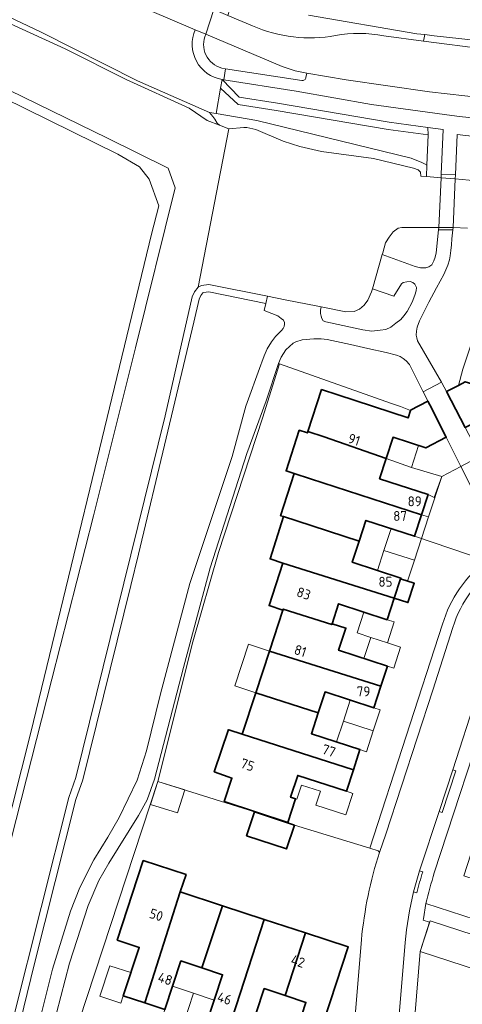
# Model space of a CAD drawing. Header units: metres. Extents: x 149984 to 156489, y 469398 to 478068.
# Tile 262 of 656: x 153258 to 153319, y 472723 to 472858. Entities that reach past the tile are written whole.
import ezdxf
from ezdxf.enums import TextEntityAlignment as Align

# ---------------------------------------------------------------- set-up
doc = ezdxf.new("R2010")
doc.units = ezdxf.units.M
doc.header["$LTSCALE"] = 0.75
for name, color, linetype, lineweight in [('B-WE-GR-BEPLANTING_CULTUUR_HEESTERS-GV', 252, 'Continuous', 18), ('B-WE-GR-GRAS-GV', 252, 'Continuous', 13), ('B-WE-KW-KUNSTWERK_DEK-GV', 6, 'Continuous', 18), ('B-WE-OG-BEBOUWING-GV', 6, 'Continuous', 35), ('B-WE-OG-BEBOUWING-T18', 1, 'Continuous', 18), ('B-WE-OG-BEBOUWING_LUIFEL-GV', 6, 'Continuous', 18), ('B-WE-OG-BEBOUWING_OVERBOUWING-GV', 6, 'Continuous', 18), ('B-WE-OG-TERREIN_BEGROEID-GV', 252, 'Continuous', 18), ('B-WE-OG-TERREIN_ERF-GV', 252, 'Continuous', 18), ('B-WE-OG-TERREIN_OEVER-GV', 252, 'Continuous', 18), ('B-WE-OG-WATER_MEER-GV', 252, 'Continuous', 18), ('B-WE-OG-WEG-GV', 252, 'Continuous', 18), ('B-WE-VH-GESLOTENVERHARDING_ASFALT-GV', 252, 'Continuous', 18), ('B-WE-VH-GESLOTENVERHARDING_BETON-GV', 252, 'Continuous', 18), ('B-WE-VH-ONVERHARD-GV', 252, 'Continuous', 18), ('B-WE-VH-OPENVERHARDING_BETONELEMENT-GV', 252, 'Continuous', 18), ('B-WE-VH-OPENVERHARDING_BETONSTRAATSTEEN-GV', 252, 'Continuous', 18), ('B-WE-VH-OPENVERHARDING_STRAATBAKSTEEN-GV', 252, 'Continuous', 18), ('B-WE-VH-OPENVERHARDING_TEGEL-GV', 252, 'Continuous', 18)]:
    doc.layers.add(name, color=color, linetype=linetype, lineweight=lineweight)
doc.styles.add('NLCS-ISO-M750-T18', font='NLCS-ISO.ttf', dxfattribs={"height": 1.35})

msp = doc.modelspace()

# ---------------------------------------------------------------- linework, layer by layer
at = {"layer": 'B-WE-GR-BEPLANTING_CULTUUR_HEESTERS-GV', "flags": 128}
for points in [[(153289.879, 472861.865), (153287.799, 472863.404), (153287.35, 472861.39), (153286.454, 472858.452), (153289.84, 472857.03)], [(153307.76, 472855.65), (153313.221, 472854.943), (153313.381, 472855.824), (153312.299, 472855.959), (153297.498, 472858.481)], [(153319.236, 472829.375), (153317.27, 472829.46), (153315.29, 472829.47), (153315.25, 472829.142), (153317.104, 472829.133), (153317.227, 472829.132), (153317.086, 472827.914), (153317.012, 472827.068), (153316.937, 472826.296), (153316.837, 472825.573), (153316.763, 472825.025), (153316.514, 472824.303), (153315.966, 472823.008), (153314.995, 472821.215), (153313.949, 472819.223), (153312.678, 472816.683), (153312.355, 472815.836), (153312.255, 472815.288), (153312.205, 472814.74), (153312.28, 472814.342), (153312.38, 472813.968), (153315.656, 472808.276), (153315.704, 472808.192), (153316.355, 472807.013), (153317.972, 472807.855), (153318.6, 472810.07)]]:
    msp.add_lwpolyline(points, dxfattribs=at)
at = {"layer": 'B-WE-GR-BEPLANTING_CULTUUR_HEESTERS-GV'}
for points in [[(153289.84, 472857.03, 0.1479689), (153301.18, 472855.69)], [(153301.18, 472855.69, -0.1006079), (153307.76, 472855.65)]]:
    msp.add_lwpolyline(points, format="xyb", dxfattribs=at)
at = {"layer": 'B-WE-GR-BEPLANTING_CULTUUR_HEESTERS-GV', "flags": 128}
for points in [[(153313.849, 472842.124), (153313.677, 472837.956), (153313.614, 472836.416), (153315.606, 472836.239), (153315.626, 472836.674), (153315.63, 472836.75), (153315.88, 472842.86), (153313.798, 472843.14)], [(153315.29, 472829.47), (153310.25, 472829.47), (153309.74, 472829.36), (153309.04, 472828.85), (153308.51, 472828.15), (153308.03, 472827.35), (153307.632, 472825.97), (153307.574, 472825.769), (153312.056, 472824.129), (153312.803, 472823.93), (153313.5, 472823.93), (153313.924, 472824.054), (153314.322, 472824.353), (153314.621, 472824.876), (153314.795, 472825.374), (153314.945, 472825.997), (153315.25, 472829.142)], [(153306.214, 472821.059), (153306.09, 472820.63), (153305.57, 472819.5), (153305.07, 472818.83), (153304.47, 472818.29), (153303.73, 472817.98), (153302.57, 472817.92), (153299.188, 472818.59), (153299.131, 472818.152), (153299.131, 472817.704), (153299.23, 472817.33), (153299.305, 472817.006), (153299.504, 472816.707), (153299.828, 472816.558), (153300.5, 472816.409), (153304.908, 472815.437), (153306.154, 472815.288), (153307.274, 472815.388), (153308.046, 472815.512), (153308.744, 472815.836), (153309.416, 472816.359), (153310.088, 472816.882), (153310.537, 472817.355), (153310.96, 472817.978), (153311.632, 472819.248), (153312.006, 472820.194), (153312.18, 472820.767), (153312.255, 472821.265), (153312.031, 472821.713), (153311.757, 472821.912), (153311.359, 472822.062), (153310.91, 472822.037), (153310.412, 472821.912), (153310.188, 472821.763), (153309.167, 472820.045)], [(153311.43, 472804.441), (153311.432, 472804.448), (153313.817, 472805.691), (153313.337, 472806.645), (153313.169, 472806.98), (153311.28, 472810.73), (153310.826, 472811.203), (153310.409, 472811.548), (153310.004, 472811.822), (153309.504, 472811.989), (153308.087, 472812.334), (153305.609, 472812.918), (153303.239, 472813.43), (153300.034, 472814.145), (153299.201, 472814.216), (153298.212, 472814.228), (153296.616, 472814.085), (153295.751, 472813.825), (153295.4, 472813.62), (153294.394, 472812.709), (153293.733, 472811.703), (153293.381, 472810.832), (153293.511, 472810.786), (153308.84, 472805.39), (153310.05, 472804.96)], [(153267.33, 472736.74), (153264.81, 472728.84), (153263.037, 472721.977), (153266.116, 472720.966), (153276.87, 472753.69), (153281.66, 472772.78), (153285.18, 472785.02), (153291.19, 472803.37), (153293.511, 472810.786), (153293.381, 472810.832), (153291.685, 472805.723), (153289.056, 472798.523), (153284.01, 472782.92), (153280.37, 472769.28), (153276.44, 472754.01), (153275.41, 472751.17), (153274.23, 472749.05), (153270.17, 472742.5), (153268.81, 472740.13)]]:
    msp.add_lwpolyline(points, close=True, dxfattribs=at)
at = {"layer": 'B-WE-GR-GRAS-GV', "flags": 128}
msp.add_lwpolyline([(153222.16, 472613.48), (153228.46, 472637.25), (153228.65, 472639.47), (153239.626, 472682.329), (153249.3, 472720.08), (153259.53, 472760.39), (153266.866, 472790.653), (153266.907, 472790.837), (153276.027, 472828.538), (153277.034, 472832.421), (153275.687, 472836.077), (153274.352, 472837.765), (153271.415, 472839.468), (153158.689, 472895.056)], dxfattribs=at)
at = {"layer": 'B-WE-KW-KUNSTWERK_DEK-GV', "flags": 128}
msp.add_lwpolyline([(153315.25, 472829.142), (153317.104, 472829.133), (153317.227, 472829.132), (153317.27, 472829.46), (153317.538, 472836.102), (153317.56, 472836.66), (153315.63, 472836.75), (153315.626, 472836.674), (153315.606, 472836.239), (153315.29, 472829.47)], close=True, dxfattribs=at)
at = {"layer": 'B-WE-OG-BEBOUWING-GV', "flags": 128}
for points in [[(153317.972, 472807.855), (153316.355, 472807.013), (153318.89, 472802.109), (153321.803, 472803.591), (153323.25, 472808.053), (153326.047, 472807.153), (153328.85, 472815.685), (153329.114, 472815.598), (153329.73, 472817.473), (153323.705, 472819.398), (153323.105, 472817.572), (153319.962, 472808.004), (153318.918, 472808.348)], [(153299.643, 472800.839), (153308.103, 472797.878), (153309.044, 472800.764), (153313.512, 472799.306), (153316.324, 472800.772), (153314.069, 472805.196), (153313.817, 472805.691), (153311.432, 472804.448), (153311.43, 472804.441), (153311.09, 472803.403), (153301.511, 472806.541), (153299.26, 472807.274), (153297.401, 472801.569)], [(153308.103, 472797.878), (153299.643, 472800.839), (153297.401, 472801.569), (153297.335, 472801.366), (153296.212, 472801.728), (153294.414, 472796.159), (153295.538, 472795.796), (153297.756, 472795.079), (153312.95, 472790.169), (153313.847, 472792.918), (153307.193, 472795.089)], [(153304.389, 472786.532), (153305.322, 472789.389), (153311.986, 472787.214), (153312.95, 472790.169), (153297.756, 472795.079), (153295.538, 472795.796), (153293.665, 472790.037), (153294.056, 472789.909), (153295.868, 472789.317)], [(153293.983, 472783.563), (153309.215, 472778.763), (153310.079, 472781.407), (153310.11, 472781.503), (153303.457, 472783.676), (153304.389, 472786.532), (153295.868, 472789.317), (153294.056, 472789.909), (153292.23, 472784.115)], [(153294.022, 472777.258), (153300.665, 472775.133), (153300.708, 472775.266), (153301.596, 472777.984), (153308.25, 472775.81), (153309.215, 472778.763), (153293.983, 472783.563), (153292.078, 472777.748), (153293.979, 472777.125)], [(153310.079, 472781.407), (153309.215, 472778.763), (153311.077, 472778.155), (153311.941, 472780.799)], [(153307.363, 472766.7), (153308.263, 472769.449), (153301.601, 472771.629), (153302.589, 472774.651), (153300.708, 472775.266), (153300.665, 472775.133), (153294.022, 472777.258), (153293.979, 472777.125), (153292.14, 472771.51)], [(153290.278, 472765.826), (153298.81, 472763.068), (153299.745, 472765.924), (153306.397, 472763.747), (153307.363, 472766.7), (153292.14, 472771.51)], [(153298.81, 472763.068), (153290.278, 472765.826), (153288.424, 472760.164), (153303.619, 472755.29), (153304.519, 472758.039), (153297.876, 472760.213)], [(153288.424, 472760.164), (153286.594, 472760.765), (153286.55, 472760.779), (153284.596, 472755.019), (153286.509, 472754.319), (153287.003, 472754.157), (153285.949, 472750.941), (153294.66, 472748.089), (153295.713, 472751.304), (153295.033, 472751.527), (153296.01, 472754.511), (153302.653, 472752.337), (153303.619, 472755.29)], [(153290.1, 472749.52), (153289.016, 472746.269), (153294.464, 472744.452), (153295.548, 472747.703)], [(153275.094, 472723.395), (153279.951, 472738.576), (153280.735, 472740.95), (153274.891, 472742.866), (153274.112, 472740.489), (153271.325, 472731.985), (153274.326, 472730.996), (153272.142, 472724.367)], [(153279.951, 472738.576), (153275.094, 472723.395), (153277.84, 472722.49), (153280.029, 472729.139), (153282.892, 472728.186), (153285.729, 472736.682)], [(153282.892, 472728.186), (153285.731, 472727.242), (153283.544, 472720.604), (153286.497, 472719.631), (153291.407, 472734.822), (153285.729, 472736.682)], [(153291.407, 472734.822), (153286.497, 472719.631), (153289.242, 472718.726), (153291.428, 472725.355), (153294.274, 472724.416), (153297.089, 472732.96)], [(153294.274, 472724.416), (153297.126, 472723.476), (153294.955, 472716.843), (153297.948, 472715.863), (153302.923, 472731.048), (153297.089, 472732.96)]]:
    msp.add_lwpolyline(points, close=True, dxfattribs=at)
at = {"layer": 'B-WE-OG-BEBOUWING_LUIFEL-GV', "flags": 128}
for points in [[(153311.567, 472796.643), (153315.695, 472795.383), (153318.299, 472796.768), (153316.324, 472800.772), (153313.512, 472799.306), (153312.54, 472799.623)], [(153315.695, 472795.383), (153311.567, 472796.643), (153308.103, 472797.878), (153307.193, 472795.089), (153313.847, 472792.918), (153312.95, 472790.169), (153313.893, 472789.861)], [(153313.893, 472789.861), (153312.95, 472790.169), (153311.986, 472787.214), (153308.772, 472788.263), (153307.8, 472785.285), (153311.957, 472783.929)], [(153311.957, 472783.929), (153307.8, 472785.285), (153306.907, 472782.549), (153310.11, 472781.503), (153310.079, 472781.407), (153311.032, 472781.096)], [(153308.25, 472775.81), (153305.047, 472776.857), (153304.115, 472774.006), (153306.003, 472773.389), (153308.272, 472772.648), (153309.204, 472775.498)], [(153308.272, 472772.648), (153306.003, 472773.389), (153305.057, 472770.498), (153308.263, 472769.449), (153309.135, 472769.164), (153310.08, 472772.057)], [(153290.278, 472765.826), (153292.14, 472771.51), (153289.287, 472772.445), (153287.425, 472766.761)], [(153306.397, 472763.747), (153303.19, 472764.796), (153302.256, 472761.94), (153306.334, 472760.606), (153307.269, 472763.462)], [(153306.334, 472760.606), (153302.256, 472761.94), (153301.321, 472759.085), (153304.519, 472758.039), (153305.4, 472757.751)], [(153302.653, 472752.337), (153296.01, 472754.511), (153295.033, 472751.527), (153295.713, 472751.304), (153295.868, 472751.253), (153296.504, 472753.191), (153299.108, 472752.337), (153298.486, 472750.438), (153302.563, 472749.101), (153303.53, 472752.049)], [(153320.706, 472727.83), (153322.071, 472732.031), (153314.098, 472734.621), (153312.733, 472730.42)], [(153273.189, 472727.545), (153270.324, 472728.488), (153268.95, 472724.317), (153271.815, 472723.373), (153272.142, 472724.367)], [(153281.753, 472724.725), (153278.887, 472725.669), (153277.84, 472722.49), (153277.513, 472721.497), (153280.379, 472720.554)], [(153281.753, 472724.725), (153280.379, 472720.554), (153283.22, 472719.618), (153283.544, 472720.604), (153284.593, 472723.789)]]:
    msp.add_lwpolyline(points, close=True, dxfattribs=at)
at = {"layer": 'B-WE-OG-BEBOUWING_OVERBOUWING-GV', "flags": 128}
msp.add_lwpolyline([(153276.87, 472753.69), (153275.878, 472750.544), (153279.583, 472749.376), (153280.575, 472752.522)], close=True, dxfattribs=at)
at = {"layer": 'B-WE-OG-TERREIN_BEGROEID-GV', "flags": 128}
for points in [[(153321.74, 472853.84), (153331.85, 472852.98), (153338.3, 472852.44), (153362.516, 472852.653), (153371.862, 472852.697), (153377.012, 472852.722), (153381.229, 472852.742), (153386.524, 472853.224), (153392.409, 472853.759), (153396.605, 472853.931), (153396.649, 472853.933), (153396.909, 472858.423), (153384.349, 472856.068), (153382.145, 472855.737), (153370.547, 472854.193), (153365.753, 472854.055), (153361.841, 472853.972), (153338.26, 472854.083), (153329.306, 472854.469), (153322.226, 472854.855), (153314.678, 472855.663), (153313.381, 472855.824), (153313.221, 472854.943)], [(153285.466, 472848.503), (153287.859, 472846.272), (153293.062, 472845.474), (153293.07, 472845.473), (153308.387, 472842.859), (153313.849, 472842.124), (153313.798, 472843.14), (153308.52, 472843.85), (153293.23, 472846.46), (153288.01, 472847.26), (153285.664, 472849.685)], [(153313.677, 472837.956), (153313.849, 472842.124), (153308.387, 472842.859), (153293.07, 472845.473), (153293.062, 472845.474), (153287.859, 472846.272), (153285.466, 472848.503), (153284.863, 472845.029), (153290.42, 472844.1), (153311.51, 472838.94), (153312.97, 472838.33), (153313.35, 472838.15)]]:
    msp.add_lwpolyline(points, close=True, dxfattribs=at)
for points in [[(153257.531, 472718.692), (153260.021, 472728.773), (153265.668, 472751.22), (153266.629, 472753.922), (153273.183, 472780.466), (153274.246, 472784.772), (153281.815, 472816.514), (153282.534, 472819.636), (153282.755, 472820.143), (153283.039, 472820.504), (153283.124, 472820.544), (153283.828, 472820.654), (153291.65, 472819.075), (153291.887, 472820.055), (153283.85, 472821.67), (153282.83, 472821.51), (153282.4, 472821.31), (153281.89, 472820.66), (153281.58, 472819.95), (153277.89, 472803.7), (153265.67, 472754.21), (153264.71, 472751.51), (153257.14, 472721.42)], [(153260.582, 472720.537), (153262.45, 472727.99), (153264.95, 472735.93), (153266.23, 472739.16), (153268.11, 472742.95), (153270.04, 472746.05), (153271.58, 472748.74), (153274.05, 472753.85), (153275.31, 472757.89), (153277.25, 472765.69), (153281.24, 472780.75), (153287.021, 472798.15), (153288.897, 472804.997), (153290.982, 472810.679), (153291.089, 472811.012), (153291.411, 472811.882), (153291.839, 472812.847), (153292.411, 472813.823), (153292.971, 472814.526), (153293.58, 472815.127), (153293.805, 472815.348), (153294.007, 472815.658), (153294.138, 472815.908), (153294.174, 472816.206), (153294.174, 472816.444), (153294.067, 472816.765), (153293.76, 472817.01), (153293.269, 472817.385), (153292.447, 472817.706), (153291.411, 472818.088), (153291.65, 472819.075), (153283.828, 472820.654), (153283.124, 472820.544), (153283.039, 472820.504), (153282.755, 472820.143), (153282.534, 472819.636), (153281.815, 472816.514), (153274.246, 472784.772), (153273.183, 472780.466), (153266.629, 472753.922), (153265.668, 472751.22), (153260.021, 472728.773), (153257.531, 472718.692)]]:
    msp.add_lwpolyline(points, dxfattribs=at)
at = {"layer": 'B-WE-OG-TERREIN_ERF-GV', "flags": 128}
for points in [[(153397.3, 472823.39), (153395.6, 472824.59), (153394.73, 472824.97), (153386.791, 472826.212), (153371.52, 472828.6), (153338.36, 472828.55), (153325.188, 472829.118), (153322.68, 472822.43), (153318.6, 472810.07), (153317.972, 472807.855), (153318.918, 472808.348), (153319.962, 472808.004), (153323.105, 472817.572), (153323.705, 472819.398), (153329.73, 472817.473), (153329.114, 472815.598), (153329.583, 472815.444), (153329.706, 472815.883), (153334.099, 472818.07), (153335.3, 472816.045), (153334.609, 472813.793)], [(153311.986, 472787.214), (153305.322, 472789.389), (153304.389, 472786.532), (153303.457, 472783.676), (153310.11, 472781.503), (153310.079, 472781.407), (153311.941, 472780.799), (153311.077, 472778.155), (153309.215, 472778.763), (153308.25, 472775.81), (153301.596, 472777.984), (153300.708, 472775.266), (153302.589, 472774.651), (153301.601, 472771.629), (153308.263, 472769.449), (153307.363, 472766.7), (153306.397, 472763.747), (153299.745, 472765.924), (153298.81, 472763.068), (153297.876, 472760.213), (153304.519, 472758.039), (153303.619, 472755.29), (153302.653, 472752.337), (153296.01, 472754.511), (153295.033, 472751.527), (153295.713, 472751.304), (153294.66, 472748.089), (153285.949, 472750.941), (153287.003, 472754.157), (153286.509, 472754.319), (153284.596, 472755.019), (153286.55, 472760.779), (153286.594, 472760.765), (153288.424, 472760.164), (153290.278, 472765.826), (153292.14, 472771.51), (153293.979, 472777.125), (153292.078, 472777.748), (153293.983, 472783.563), (153292.23, 472784.115), (153294.056, 472789.909), (153293.665, 472790.037), (153295.538, 472795.796), (153294.414, 472796.159), (153296.212, 472801.728), (153297.335, 472801.366), (153297.401, 472801.569), (153299.26, 472807.274), (153301.511, 472806.541), (153311.09, 472803.403), (153311.43, 472804.441), (153310.05, 472804.96), (153308.84, 472805.39), (153293.511, 472810.786), (153291.19, 472803.37), (153285.18, 472785.02), (153281.66, 472772.78), (153276.87, 472753.69), (153290.1, 472749.52), (153295.548, 472747.703), (153305.874, 472744.547), (153315.808, 472775.178)], [(153321.894, 472783.88), (153311.986, 472787.214)], [(153331.41, 472739.895), (153329.118, 472732.912), (153320.623, 472735.698), (153321.941, 472739.717), (153318.72, 472740.773), (153319.693, 472743.741), (153320.663, 472746.702), (153323.884, 472745.647), (153325.1, 472749.362), (153322.544, 472750.198), (153322.599, 472750.365), (153323.856, 472754.209), (153320.644, 472755.259), (153321.636, 472758.26), (153322.618, 472761.232), (153325.839, 472760.175), (153327.155, 472764.184), (153322.631, 472765.539), (153314.675, 472741.197)], [(153313.519, 472736.976), (153328.719, 472732.049), (153332.599, 472730.699), (153333.649, 472730.368), (153335.716, 472737.186), (153338.3, 472745.71), (153336.41, 472746.3), (153340.53, 472759.81), (153339.903, 472760.014), (153335.639, 472761.399), (153333.346, 472754.415), (153331.144, 472747.708), (153333.699, 472746.869), (153333.655, 472746.736), (153331.41, 472739.895)], [(153306.986, 472744.182), (153305.874, 472744.547), (153295.548, 472747.703), (153294.464, 472744.452), (153289.016, 472746.269), (153290.1, 472749.52), (153276.87, 472753.69), (153266.116, 472720.966), (153299.904, 472709.868), (153300.81, 472709.57), (153302.856, 472710.593), (153303.017, 472711.891), (153304.716, 472732.012)], [(153322.071, 472732.031), (153314.098, 472734.621), (153314.037, 472734.434), (153312.733, 472730.42), (153312.009, 472721.528)]]:
    msp.add_lwpolyline(points, dxfattribs=at)
for points in [[(153308.103, 472797.878), (153307.193, 472795.089), (153313.847, 472792.918), (153314.659, 472792.54), (153315.695, 472795.383), (153318.299, 472796.768), (153316.324, 472800.772), (153313.512, 472799.306), (153309.044, 472800.764)], [(153285.729, 472736.682), (153291.407, 472734.822), (153297.089, 472732.96), (153302.923, 472731.048), (153297.948, 472715.863), (153294.955, 472716.843), (153297.126, 472723.476), (153294.274, 472724.416), (153291.428, 472725.355), (153289.242, 472718.726), (153286.497, 472719.631), (153283.544, 472720.604), (153285.731, 472727.242), (153282.892, 472728.186), (153280.029, 472729.139), (153277.84, 472722.49), (153275.094, 472723.395), (153272.142, 472724.367), (153274.326, 472730.996), (153271.325, 472731.985), (153274.112, 472740.489), (153274.891, 472742.866), (153280.735, 472740.95), (153279.951, 472738.576)]]:
    msp.add_lwpolyline(points, close=True, dxfattribs=at)
at = {"layer": 'B-WE-OG-TERREIN_ERF-GV'}
for points in [[(153315.808, 472775.178, -0.1678264), (153321.894, 472783.88)], [(153304.716, 472732.012, -0.0543675), (153307.181, 472743.986)], [(153307.181, 472743.986, 0.3503887), (153306.986, 472744.182)], [(153314.675, 472741.197, 0.0123652), (153313.519, 472736.976)]]:
    msp.add_lwpolyline(points, format="xyb", dxfattribs=at)
at = {"layer": 'B-WE-OG-TERREIN_OEVER-GV', "flags": 128}
for points in [[(153285.29, 472843.44), (153284.98, 472843.72), (153284.69, 472844.26), (153284.41, 472844.63), (153283.96, 472845.18), (153274.083, 472849.513), (153260.921, 472856.186), (153245.506, 472863.503), (153222.986, 472874.287), (153198.867, 472886.288), (153175.982, 472897.342), (153174.849, 472897.24), (153174.94, 472897.2), (153183.9, 472892.82), (153206.41, 472881.55), (153227.71, 472871.33), (153237.11, 472867.1), (153251.88, 472859.49), (153264.214, 472853.878), (153272.565, 472849.711), (153281.172, 472845.762), (153283.627, 472844.082)], [(153283.96, 472845.18), (153284.41, 472844.63), (153284.69, 472844.26), (153284.98, 472843.72), (153285.29, 472843.44), (153286.593, 472842.947), (153288.656, 472843.122), (153289.058, 472843.104), (153290.263, 472842.842), (153294.016, 472841.237), (153296.297, 472840.507), (153299.27, 472839.857), (153306.365, 472838.89), (153311.841, 472837.574), (153312.485, 472837.349), (153312.804, 472837.028), (153312.827, 472836.486), (153313.614, 472836.416), (153313.677, 472837.956), (153313.35, 472838.15), (153312.97, 472838.33), (153311.51, 472838.94), (153290.42, 472844.1), (153284.863, 472845.029)], [(153321.748, 472840.698), (153321.788, 472841.7), (153317.81, 472842.15), (153317.56, 472836.66), (153315.63, 472836.75), (153315.626, 472836.674), (153315.606, 472836.239), (153317.538, 472836.102), (153319.426, 472835.909), (153321.488, 472835.699), (153321.692, 472838.701)]]:
    msp.add_lwpolyline(points, close=True, dxfattribs=at)
for points in [[(153158.689, 472895.056), (153271.415, 472839.468), (153274.352, 472837.765), (153275.687, 472836.077), (153277.034, 472832.421), (153276.027, 472828.538), (153266.907, 472790.837), (153266.866, 472790.653), (153259.53, 472760.39), (153249.3, 472720.08), (153239.626, 472682.329), (153228.65, 472639.47), (153228.46, 472637.25), (153222.16, 472613.48)], [(153222.728, 472611.368), (153228.508, 472634.557), (153233.389, 472653.798), (153239.528, 472677.453), (153244.23, 472696.012), (153252.127, 472727.205), (153257.512, 472748.492), (153262.394, 472767.696), (153268.065, 472790.024), (153273.844, 472812.997), (153279.265, 472834.858), (153278.296, 472837.586), (153270.003, 472841.678), (153237.446, 472857.544), (153203.093, 472874.272)]]:
    msp.add_lwpolyline(points, dxfattribs=at)
at = {"layer": 'B-WE-OG-WATER_MEER-GV', "flags": 128}
for points in [[(153203.093, 472874.272), (153237.446, 472857.544), (153270.003, 472841.678), (153278.296, 472837.586), (153279.265, 472834.858), (153273.844, 472812.997), (153268.065, 472790.024), (153262.394, 472767.696), (153257.512, 472748.492), (153252.127, 472727.205), (153244.23, 472696.012), (153239.528, 472677.453), (153233.389, 472653.798), (153228.508, 472634.557), (153222.728, 472611.368)], [(153257.14, 472721.42), (153264.71, 472751.51), (153265.67, 472754.21), (153277.89, 472803.7), (153281.58, 472819.95), (153281.89, 472820.66), (153282.4, 472821.31), (153286.593, 472842.947), (153285.29, 472843.44), (153283.627, 472844.082), (153281.172, 472845.762), (153272.565, 472849.711), (153264.214, 472853.878), (153251.88, 472859.49)], [(153319.426, 472835.909), (153317.538, 472836.102), (153315.606, 472836.239), (153313.614, 472836.416), (153312.827, 472836.486), (153312.804, 472837.028), (153312.485, 472837.349), (153311.841, 472837.574), (153306.365, 472838.89), (153299.27, 472839.857), (153296.297, 472840.507), (153294.016, 472841.237), (153290.263, 472842.842), (153289.058, 472843.104), (153288.656, 472843.122), (153286.593, 472842.947), (153282.4, 472821.31), (153282.83, 472821.51), (153283.85, 472821.67), (153291.887, 472820.055), (153294.269, 472819.576), (153298.753, 472818.676), (153299.188, 472818.59), (153302.57, 472817.92), (153303.73, 472817.98), (153304.47, 472818.29), (153305.07, 472818.83), (153305.57, 472819.5), (153306.09, 472820.63), (153306.214, 472821.059), (153307.574, 472825.769), (153307.632, 472825.97), (153308.03, 472827.35), (153308.51, 472828.15), (153309.04, 472828.85), (153309.74, 472829.36), (153310.25, 472829.47), (153315.29, 472829.47), (153317.27, 472829.46), (153319.236, 472829.375)]]:
    msp.add_lwpolyline(points, dxfattribs=at)
at = {"layer": 'B-WE-OG-WEG-GV', "flags": 128}
for points in [[(153169.61, 472899.55), (153174.849, 472897.24), (153175.982, 472897.342), (153198.867, 472886.288), (153222.986, 472874.287), (153245.506, 472863.503), (153260.921, 472856.186), (153274.083, 472849.513), (153283.96, 472845.18), (153284.863, 472845.029), (153285.466, 472848.503), (153285.664, 472849.685)], [(153281.993, 472856.492), (153275.79, 472859.11)]]:
    msp.add_lwpolyline(points, dxfattribs=at)
at = {"layer": 'B-WE-OG-WEG-GV'}
msp.add_lwpolyline([(153285.664, 472849.685, -0.4905419), (153281.993, 472856.492)], format="xyb", dxfattribs=at)
at = {"layer": 'B-WE-VH-GESLOTENVERHARDING_ASFALT-GV', "flags": 128}
for points in [[(153275.79, 472859.11), (153281.993, 472856.492), (153283.43, 472855.886), (153284.53, 472859.26), (153283.15, 472859.84), (153279.54, 472861.34), (153275.3, 472862.87), (153266.27, 472865.84), (153260.23, 472867.93), (153255.322, 472869.825), (153253.03, 472870.71), (153245.58, 472873.84), (153235.08, 472878.87), (153229.679, 472881.489), (153189.818, 472901.035), (153188.785, 472901.528), (153176.291, 472907.493)], [(153289.84, 472857.03), (153286.454, 472858.452), (153284.53, 472859.26), (153283.43, 472855.886), (153293.87, 472851.48), (153295.67, 472850.88), (153297.251, 472850.563), (153302.614, 472849.652), (153314.004, 472847.992), (153323.684, 472846.912), (153328.974, 472846.502), (153339.9, 472845.6)], [(153394.882, 472844.475), (153396.039, 472844.482), (153396.605, 472853.931), (153392.409, 472853.759), (153386.524, 472853.224), (153381.229, 472852.742), (153377.012, 472852.722), (153371.862, 472852.697), (153362.516, 472852.653), (153338.3, 472852.44), (153331.85, 472852.98), (153321.74, 472853.84), (153313.221, 472854.943), (153307.76, 472855.65)]]:
    msp.add_lwpolyline(points, dxfattribs=at)
at = {"layer": 'B-WE-VH-GESLOTENVERHARDING_ASFALT-GV'}
for points in [[(153301.18, 472855.69, -0.1479689), (153289.84, 472857.03)], [(153307.76, 472855.65, 0.1006079), (153301.18, 472855.69)]]:
    msp.add_lwpolyline(points, format="xyb", dxfattribs=at)
at = {"layer": 'B-WE-VH-GESLOTENVERHARDING_BETON-GV', "flags": 128}
for points in [[(153297.498, 472858.481), (153312.299, 472855.959), (153313.381, 472855.824), (153314.678, 472855.663), (153322.226, 472854.855), (153329.306, 472854.469), (153338.26, 472854.083), (153361.841, 472853.972), (153365.753, 472854.055), (153370.547, 472854.193), (153382.145, 472855.737), (153384.349, 472856.068), (153396.909, 472858.423)], [(153263.037, 472721.977), (153264.81, 472728.84), (153267.33, 472736.74), (153268.81, 472740.13), (153270.17, 472742.5), (153274.23, 472749.05), (153275.41, 472751.17), (153276.44, 472754.01), (153280.37, 472769.28), (153284.01, 472782.92), (153289.056, 472798.523), (153291.685, 472805.723), (153293.381, 472810.832), (153293.733, 472811.703), (153294.394, 472812.709), (153295.4, 472813.62), (153295.751, 472813.825), (153296.616, 472814.085), (153298.212, 472814.228), (153299.201, 472814.216), (153300.034, 472814.145), (153303.239, 472813.43), (153305.609, 472812.918), (153308.087, 472812.334), (153309.504, 472811.989), (153310.004, 472811.822), (153310.409, 472811.548), (153310.826, 472811.203), (153311.28, 472810.73), (153313.169, 472806.98), (153315.656, 472808.276), (153312.38, 472813.968), (153312.28, 472814.342), (153312.205, 472814.74), (153312.255, 472815.288), (153312.355, 472815.836), (153312.678, 472816.683), (153313.949, 472819.223), (153314.995, 472821.215), (153315.966, 472823.008), (153316.514, 472824.303), (153316.763, 472825.025), (153316.837, 472825.573), (153316.937, 472826.296), (153317.012, 472827.068), (153317.086, 472827.914), (153317.227, 472829.132), (153317.104, 472829.133), (153315.25, 472829.142), (153314.945, 472825.997), (153314.795, 472825.374), (153314.621, 472824.876), (153314.322, 472824.353), (153313.924, 472824.054), (153313.5, 472823.93), (153312.803, 472823.93), (153312.056, 472824.129), (153307.574, 472825.769), (153306.214, 472821.059), (153309.167, 472820.045), (153310.188, 472821.763), (153310.412, 472821.912), (153310.91, 472822.037), (153311.359, 472822.062), (153311.757, 472821.912), (153312.031, 472821.713), (153312.255, 472821.265), (153312.18, 472820.767), (153312.006, 472820.194), (153311.632, 472819.248), (153310.96, 472817.978), (153310.537, 472817.355), (153310.088, 472816.882), (153309.416, 472816.359), (153308.744, 472815.836), (153308.046, 472815.512), (153307.274, 472815.388), (153306.154, 472815.288), (153304.908, 472815.437), (153300.5, 472816.409), (153299.828, 472816.558), (153299.504, 472816.707), (153299.305, 472817.006), (153299.23, 472817.33), (153299.131, 472817.704), (153299.131, 472818.152), (153299.188, 472818.59), (153298.753, 472818.676), (153294.269, 472819.576), (153291.887, 472820.055), (153291.65, 472819.075), (153291.411, 472818.088), (153292.447, 472817.706), (153293.269, 472817.385), (153293.76, 472817.01), (153294.067, 472816.765), (153294.174, 472816.444), (153294.174, 472816.206), (153294.138, 472815.908), (153294.007, 472815.658), (153293.805, 472815.348), (153293.58, 472815.127), (153292.971, 472814.526), (153292.411, 472813.823), (153291.839, 472812.847), (153291.411, 472811.882), (153291.089, 472811.012), (153290.982, 472810.679), (153288.897, 472804.997), (153287.021, 472798.15), (153281.24, 472780.75), (153277.25, 472765.69), (153275.31, 472757.89), (153274.05, 472753.85), (153271.58, 472748.74), (153270.04, 472746.05), (153268.11, 472742.95), (153266.23, 472739.16), (153264.95, 472735.93), (153262.45, 472727.99), (153260.582, 472720.537)]]:
    msp.add_lwpolyline(points, dxfattribs=at)
at = {"layer": 'B-WE-VH-ONVERHARD-GV', "flags": 128}
msp.add_lwpolyline([(153315.25, 472829.142), (153317.104, 472829.133), (153317.227, 472829.132), (153317.27, 472829.46), (153317.538, 472836.102), (153317.56, 472836.66), (153315.63, 472836.75), (153315.626, 472836.674), (153315.606, 472836.239), (153315.29, 472829.47)], close=True, dxfattribs=at)
at = {"layer": 'B-WE-VH-OPENVERHARDING_BETONELEMENT-GV', "flags": 128}
msp.add_lwpolyline([(153315.339, 472749.579), (153315.745, 472749.453), (153317.638, 472755.137), (153317.198, 472755.273)], close=True, dxfattribs=at)
msp.add_lwpolyline([(153313.1, 472741.335), (153312.673, 472741.463), (153311.842, 472738.572), (153312.273, 472738.438)], dxfattribs=at)
at = {"layer": 'B-WE-VH-OPENVERHARDING_BETONELEMENT-GV'}
msp.add_lwpolyline([(153312.273, 472738.438, -0.0065199), (153313.1, 472741.335)], format="xyb", dxfattribs=at)
at = {"layer": 'B-WE-VH-OPENVERHARDING_BETONSTRAATSTEEN-GV'}
for points in [[(153281.993, 472856.492, 0.4905419), (153285.664, 472849.685)], [(153285.62, 472851.25, -0.4624007), (153283.43, 472855.886)], [(153321.894, 472783.88, 0.1678264), (153315.808, 472775.178)], [(153323.84, 472783.33, 0.1845163), (153317.218, 472774.734)], [(153317.218, 472774.734, -0.1845163), (153323.84, 472783.33)], [(153307.181, 472743.986, 0.0543675), (153304.716, 472732.012)], [(153306.986, 472744.182, -0.3503887), (153307.181, 472743.986)], [(153310.715, 472731.639, -0.0379402), (153311.842, 472738.572)]]:
    msp.add_lwpolyline(points, format="xyb", dxfattribs=at)
at = {"layer": 'B-WE-VH-OPENVERHARDING_BETONSTRAATSTEEN-GV', "flags": 128}
for points in [[(153283.43, 472855.886), (153281.993, 472856.492)], [(153285.664, 472849.685), (153285.913, 472849.646), (153286.15, 472851.168), (153285.62, 472851.25)], [(153315.808, 472775.178), (153305.874, 472744.547), (153306.986, 472744.182)], [(153317.218, 472774.734), (153314.47, 472766.193), (153308.056, 472746.489), (153307.181, 472743.986)], [(153307.181, 472743.986), (153308.056, 472746.489), (153314.47, 472766.193), (153317.218, 472774.734)], [(153317.198, 472755.273), (153320.463, 472765.303), (153322.779, 472772.422)], [(153311.842, 472738.572), (153312.673, 472741.463), (153315.339, 472749.579), (153317.198, 472755.273)], [(153328.719, 472732.049), (153313.519, 472736.976), (153313.188, 472734.877), (153313.16, 472734.711), (153314.037, 472734.434), (153314.098, 472734.621), (153322.071, 472732.031)], [(153304.716, 472732.012), (153303.017, 472711.891), (153309.002, 472711.387), (153310.715, 472731.639)]]:
    msp.add_lwpolyline(points, dxfattribs=at)
for points in [[(153313.817, 472805.691), (153314.069, 472805.196), (153316.324, 472800.772), (153318.299, 472796.768), (153320.932, 472798.167), (153318.89, 472802.109), (153316.355, 472807.013), (153315.704, 472808.192), (153315.656, 472808.276), (153313.169, 472806.98), (153313.337, 472806.645)], [(153323.555, 472786.372), (153326.253, 472787.773), (153320.932, 472798.167), (153318.299, 472796.768)]]:
    msp.add_lwpolyline(points, close=True, dxfattribs=at)
at = {"layer": 'B-WE-VH-OPENVERHARDING_STRAATBAKSTEEN-GV', "flags": 128}
msp.add_lwpolyline([(153323.145, 472784.686), (153323.09, 472784.793), (153324.069, 472785.269), (153323.555, 472786.372), (153318.299, 472796.768), (153315.695, 472795.383), (153314.659, 472792.54), (153313.847, 472792.918), (153312.95, 472790.169), (153311.986, 472787.214), (153321.894, 472783.88)], close=True, dxfattribs=at)
at = {"layer": 'B-WE-VH-OPENVERHARDING_TEGEL-GV'}
for points in [[(153283.43, 472855.886, 0.4624007), (153285.62, 472851.25)], [(153296.55, 472849.56, 0.4534135), (153297.12, 472849.96)], [(153297.12, 472849.96, -0.4534135), (153296.55, 472849.56)], [(153313.1, 472741.335, 0.0065199), (153312.273, 472738.438)], [(153313.519, 472736.976, -0.0123652), (153314.675, 472741.197)], [(153311.842, 472738.572, 0.0379402), (153310.715, 472731.639)]]:
    msp.add_lwpolyline(points, format="xyb", dxfattribs=at)
at = {"layer": 'B-WE-VH-OPENVERHARDING_TEGEL-GV', "flags": 128}
for points in [[(153297.12, 472849.96), (153297.251, 472850.563), (153295.67, 472850.88), (153293.87, 472851.48), (153283.43, 472855.886)], [(153285.62, 472851.25), (153286.15, 472851.168), (153296.55, 472849.56)], [(153296.55, 472849.56), (153286.15, 472851.168), (153285.913, 472849.646), (153295.78, 472848.11), (153306.1, 472846.28), (153317.082, 472844.781), (153318.14, 472844.637), (153324.07, 472844.01), (153329.73, 472843.56), (153345.064, 472843.247), (153350.8, 472843.13), (153371.866, 472843.079), (153371.86, 472845.68), (153359.059, 472845.624), (153339.9, 472845.6), (153328.974, 472846.502), (153323.684, 472846.912), (153314.004, 472847.992), (153302.614, 472849.652), (153297.251, 472850.563), (153297.12, 472849.96)], [(153324.07, 472844.01), (153318.14, 472844.637), (153317.082, 472844.781), (153306.1, 472846.28), (153295.78, 472848.11), (153285.913, 472849.646), (153285.664, 472849.685), (153288.01, 472847.26), (153293.23, 472846.46), (153308.52, 472843.85), (153313.798, 472843.14), (153315.88, 472842.86), (153315.63, 472836.75), (153317.56, 472836.66), (153317.81, 472842.15), (153321.788, 472841.7)], [(153314.675, 472741.197), (153322.631, 472765.539), (153323.225, 472767.355)], [(153320.463, 472765.303), (153317.198, 472755.273), (153317.638, 472755.137), (153315.745, 472749.453), (153315.339, 472749.579), (153312.673, 472741.463), (153313.1, 472741.335)], [(153312.273, 472738.438), (153311.842, 472738.572)], [(153311.042, 472710.61), (153311.78, 472718.714), (153312.009, 472721.528), (153312.733, 472730.42), (153314.037, 472734.434), (153313.16, 472734.711), (153313.188, 472734.877), (153313.519, 472736.976)], [(153310.715, 472731.639), (153309.002, 472711.387), (153308.919, 472710.083), (153310.889, 472709.946), (153311.042, 472710.61)]]:
    msp.add_lwpolyline(points, dxfattribs=at)

# ---------------------------------------------------------------- texts
at = {"layer": 'B-WE-OG-BEBOUWING-T18', "style": 'NLCS-ISO-M750-T18'}
for s, rotation, p in [('91', 341.9, (153303.72, 472800.436)), ('83', 341.9, (153296.829, 472779.401)), ('81', 341.9, (153296.363, 472771.553)), ('77', 341.9, (153300.263, 472757.896)), ('75', 341.3, (153289.137, 472755.954)), ('50', 341.9, (153276.666, 472735.437)), ('42', 341.9, (153296.032, 472729.097)), ('48', 341.8, (153277.885, 472726.687)), ('46', 341.8, (153285.991, 472724.009))]:
    msp.add_text(s, height=1.35, rotation=rotation, dxfattribs=at).set_placement(p, align=Align.MIDDLE)
for s, p in [('89', (153312, 472792)), ('87', (153310, 472790)), ('85', (153308, 472781)), ('79', (153305, 472766))]:
    msp.add_text(s, height=1.35, dxfattribs=at).set_placement(p, align=Align.MIDDLE)

doc.saveas('drawing.dxf')
